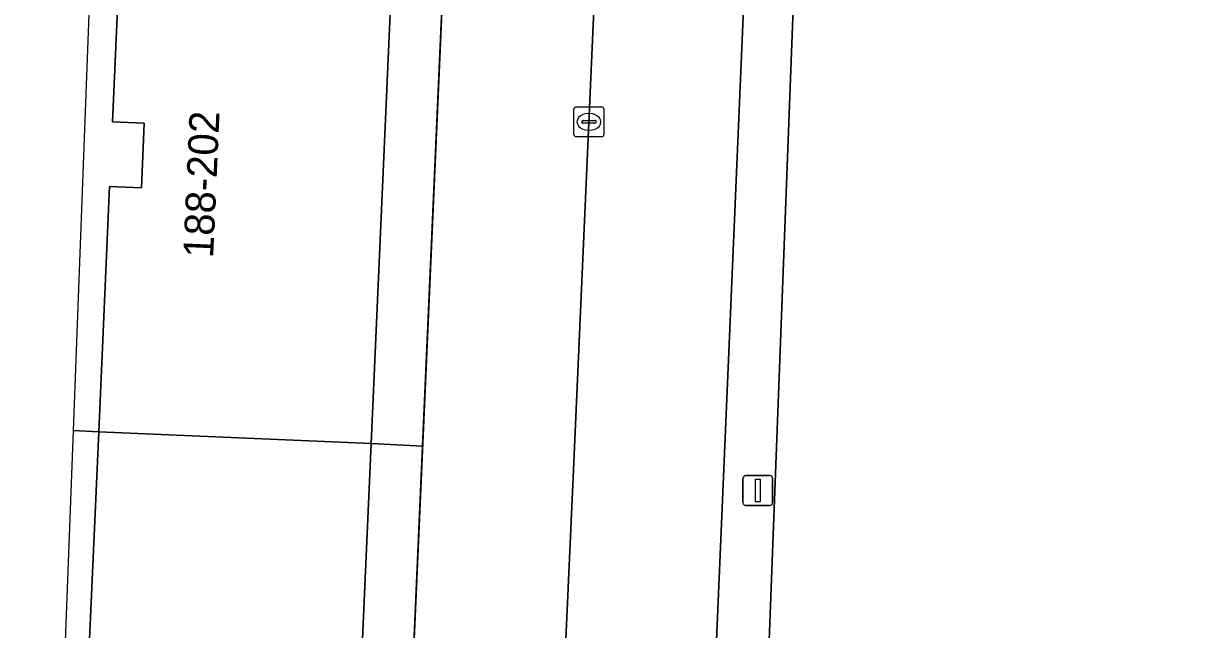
# Model space of a CAD drawing. Extents: x 161248 to 161848, y 384871 to 385383.
# Drawn here: x 161704.18 to 161742.99, y 384942.01 to 384962.29 of the extents above; entities that cross this region are included whole.
import ezdxf

# ---------------------------------------------------------------- set-up
doc = ezdxf.new("R2010")
doc.units = 0
for name, color, linetype in [('IMGEO_Groenvoorziening', 7, 'Continuous'), ('IMGEO_Kolk', 7, 'Continuous'), ('IMGEO_Lichtmast', 7, 'Continuous'), ('IMGEO_Pand', 7, 'Continuous'), ('IMGEO_Pand_nummerreeks', 7, 'Continuous'), ('IMGEO_Pand_overbouw', 7, 'Continuous'), ('IMGEO_Parkeervlak_open', 7, 'Continuous'), ('IMGEO_Rijbaan_lokaal_open', 7, 'Continuous'), ('IMGEO_Terreindeel_open', 7, 'Continuous'), ('IMGEO_Voetpad_open', 7, 'Continuous')]:
    doc.layers.add(name, color=color, linetype=linetype)

msp = doc.modelspace()

# ---------------------------------------------------------------- linework, layer by layer
at = {"layer": 'IMGEO_Groenvoorziening'}
msp.add_lwpolyline([(161754.34, 384997.755), (161742.251, 384994.405), (161733.185, 384965.67), (161732.532, 384964.902), (161731.585, 384964.298), (161729.939, 384963.677), (161729.098, 384941.357), (161732.932, 384938.074), (161733.62, 384937.383), (161734.232, 384936.625), (161734.762, 384935.806), (161735.203, 384934.936), (161735.55, 384934.026), (161735.801, 384933.083), (161735.952, 384932.12), (161735.992, 384930.76), (161735.28, 384926.994), (161750.012, 384923.662)], dxfattribs=at)
at = {"layer": 'IMGEO_Kolk'}
for p, q in [((161722.66, 384959.491), (161723.512, 384959.491)), ((161722.585, 384958.565), (161722.585, 384959.417)), ((161723.073, 384959.271), (161723.098, 384959.271)), ((161723.586, 384959.417), (161723.586, 384958.565)), ((161722.844, 384958.985), (161722.844, 384958.997)), ((161723.282, 384958.948), (161722.884, 384958.948)), ((161722.887, 384959.034), (161723.285, 384959.034)), ((161723.096, 384958.711), (161723.071, 384958.711)), ((161723.328, 384958.997), (161723.328, 384958.985)), ((161723.512, 384958.491), (161722.66, 384958.491))]:
    msp.add_line(p, q, dxfattribs=at)
for points in [[(161722.66, 384959.491), (161723.512, 384959.491)], [(161722.585, 384958.565), (161722.585, 384959.417)], [(161723.586, 384959.417), (161723.586, 384958.565)], [(161723.512, 384958.491), (161722.66, 384958.491)]]:
    msp.add_lwpolyline(points, dxfattribs=at)
for centre, radius, start, end in [((161722.662, 384959.415), 0.0765, 91.552, 178.448), ((161722.662, 384959.415), 0.0765, 91.552, 178.448), ((161723.51, 384959.415), 0.0765, 1.552, 88.448), ((161723.51, 384959.415), 0.0765, 1.552, 88.448), ((161722.884, 384958.994), 0.0403, 85.8775, 175.7526), ((161722.881, 384958.984), 0.0366, 178.938, 274.7102), ((161723.285, 384958.991), 0.043, 264.8664, 352.4533), ((161723.289, 384958.996), 0.0386, 1.7309, 96.639), ((161722.662, 384958.567), 0.0765, 181.552, 268.448), ((161722.662, 384958.567), 0.0765, 181.552, 268.448), ((161723.51, 384958.567), 0.0765, 271.552, 358.448), ((161723.51, 384958.567), 0.0765, 271.552, 358.448)]:
    msp.add_arc(centre, radius, start, end, dxfattribs=at)
for centre, major_axis, ratio, start_param, end_param in [((161723.072, 384958.991), (-0.387, 0.002), 0.722429, 4.712389, 7.853982), ((161723.097, 384958.991), (-0.39, 0.002), 0.717154, 1.570796, 4.712389)]:
    msp.add_ellipse(centre, major_axis=major_axis, ratio=ratio, start_param=start_param, end_param=end_param, dxfattribs=at)
at = {"layer": 'IMGEO_Lichtmast'}
for p, q in [((161728.231, 384946.263), (161728.231, 384947.063)), ((161728.231, 384947.063), (161728.231, 384946.263)), ((161728.331, 384947.163), (161729.121, 384947.163)), ((161729.121, 384947.163), (161728.331, 384947.163)), ((161729.221, 384947.063), (161729.221, 384946.263)), ((161729.221, 384946.263), (161729.221, 384947.063)), ((161729.121, 384946.163), (161728.331, 384946.163)), ((161728.331, 384946.163), (161729.121, 384946.163))]:
    msp.add_line(p, q, dxfattribs=at)
msp.add_lwpolyline([(161728.651, 384947.038), (161728.801, 384947.038), (161728.801, 384946.288), (161728.651, 384946.288), (161728.651, 384947.038)], dxfattribs=at)
for centre, start, end in [((161728.331, 384947.063), 90, 180), ((161728.331, 384947.063), 90, 180), ((161729.121, 384947.063), 0, 90), ((161729.121, 384947.063), 360, 90), ((161728.331, 384946.263), 180, 270), ((161728.331, 384946.263), 180, 270), ((161729.121, 384946.263), 270, 0), ((161729.121, 384946.263), 270, 0)]:
    msp.add_arc(centre, 0.1, start, end, dxfattribs=at)
at = {"layer": 'IMGEO_Pand'}
for points in [[(161716.635, 384966.906), (161707.532, 384967.304), (161707.164, 384958.996), (161708.226, 384958.949), (161708.13, 384956.781), (161707.071, 384956.828), (161706.708, 384948.629), (161715.808, 384948.231)], [(161715.808, 384948.231), (161706.708, 384948.629), (161706.346, 384940.44), (161707.446, 384940.391), (161707.35, 384938.224), (161706.218, 384938.274), (161705.831, 384929.532), (161714.962, 384929.128)]]:
    msp.add_lwpolyline(points, close=True, dxfattribs=at)
at = {"layer": 'IMGEO_Pand_overbouw'}
for points in [[(161708.226, 384958.949), (161707.164, 384958.996), (161707.532, 384967.304), (161706.559, 384967.346), (161705.849, 384948.667), (161706.708, 384948.629), (161707.071, 384956.828), (161708.13, 384956.781)], [(161718.35, 384966.825), (161716.635, 384966.906), (161715.808, 384948.231), (161717.527, 384948.15)], [(161706.218, 384938.274), (161707.35, 384938.224), (161707.446, 384940.391), (161706.346, 384940.44), (161706.708, 384948.629), (161705.849, 384948.667), (161705.123, 384929.577), (161705.831, 384929.532)], [(161717.527, 384948.15), (161715.808, 384948.231), (161714.962, 384929.128), (161716.686, 384929.058)]]:
    msp.add_lwpolyline(points, close=True, dxfattribs=at)
at = {"layer": 'IMGEO_Parkeervlak_open'}
msp.add_lwpolyline([(161723.419, 384966.524), (161722.569, 384947.361), (161721.742, 384929.109), (161726.8, 384928.88), (161728.314, 384964.348)], dxfattribs=at)
at = {"layer": 'IMGEO_Rijbaan_lokaal_open'}
for points in [[(161720.018, 385004.708), (161720.004, 385004.377), (161716.686, 384929.058), (161716.631, 384925.145), (161717.013, 384925.09), (161717.398, 384925.069), (161717.783, 384925.083), (161718.165, 384925.131), (161718.542, 384925.213), (161718.91, 384925.329), (161719.266, 384925.476), (161719.586, 384925.643), (161720.062, 384925.919)], [(161721.728, 384928.805), (161721.742, 384929.109), (161722.569, 384947.361), (161723.419, 384966.524), (161724.835, 385000)]]:
    msp.add_lwpolyline(points, dxfattribs=at)
at = {"layer": 'IMGEO_Terreindeel_open'}
msp.add_lwpolyline([(161728.516, 384964.636), (161728.314, 384964.348), (161726.8, 384928.88), (161728.449, 384928.539), (161728.608, 384929.866), (161729.098, 384941.357), (161729.939, 384963.677)], dxfattribs=at)
at = {"layer": 'IMGEO_Voetpad_open'}
msp.add_lwpolyline([(161720.004, 385004.377), (161718.297, 385004.456), (161718.1, 385000), (161717.463, 384985.607), (161716.635, 384966.906), (161715.808, 384948.231), (161714.962, 384929.128), (161716.686, 384929.058)], close=True, dxfattribs=at)
msp.add_lwpolyline([(161701.672, 384929.795), (161705.123, 384929.577), (161705.831, 384929.532), (161706.218, 384938.274), (161707.35, 384938.224), (161707.446, 384940.391), (161706.346, 384940.44), (161706.708, 384948.629), (161707.071, 384956.828), (161708.13, 384956.781), (161708.226, 384958.949), (161707.164, 384958.996), (161707.532, 384967.304)], dxfattribs=at)

# ---------------------------------------------------------------- texts
at = {"layer": 'IMGEO_Pand_nummerreeks'}
msp.add_text('188-202', height=1, rotation=87.4646, dxfattribs=at).set_placement((161710.528, 384954.428))

doc.saveas('drawing.dxf')
